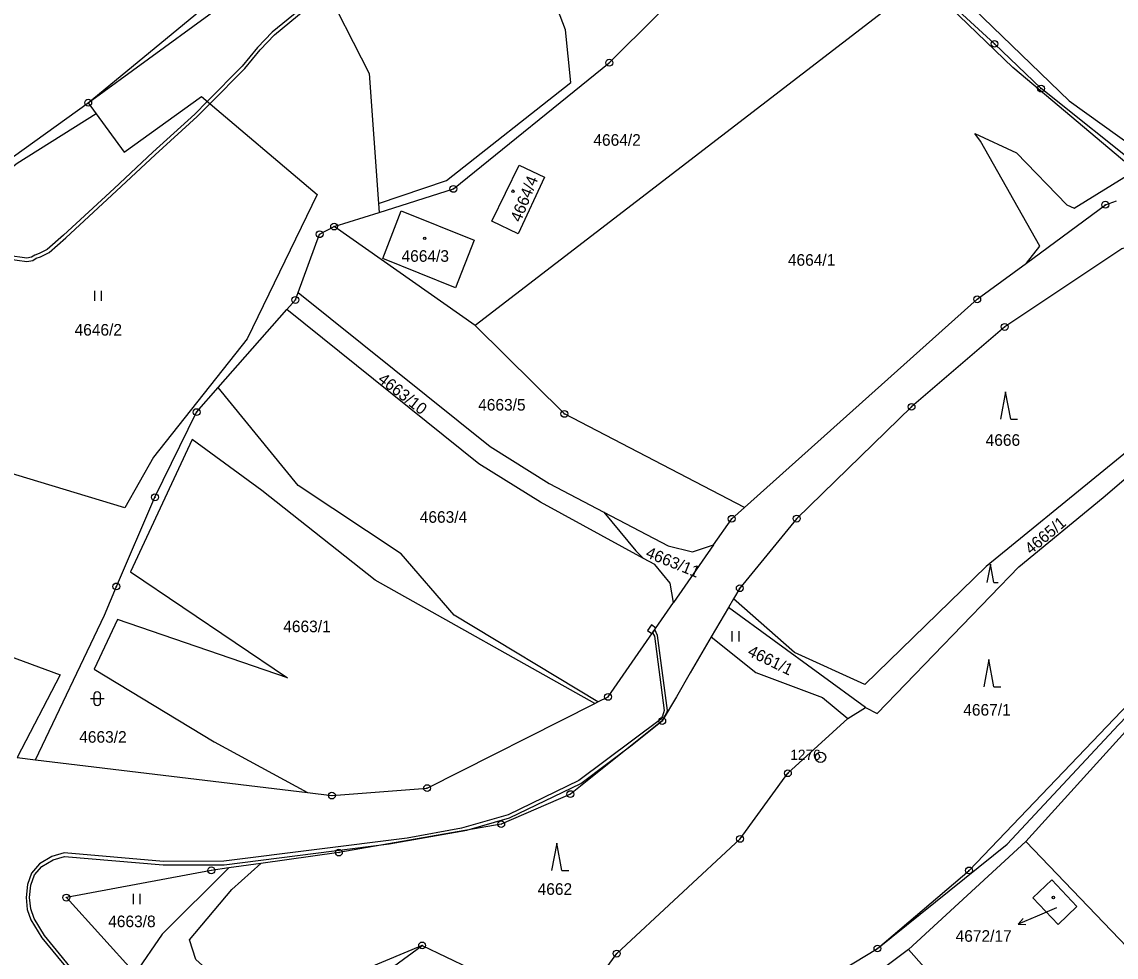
# Model space of a CAD drawing. Extents: x -644096 to -634268, y -1141430 to -1133463.
# Drawn here: x -638516.2 to -638355.8, y -1137978.7 to -1137841.6 of the extents above; entities that cross this region are included whole.
import ezdxf

# ---------------------------------------------------------------- set-up
doc = ezdxf.new("R2010")
doc.units = 0
for name, color, linetype in [('_CIVIL_CONSTRUCTION', 7, 'Continuous'), ('B_Hranice _3D', 7, 'Continuous'), ('M_Svah_Zarez', 7, 'Continuous'), ('spodek_zarez', 7, 'Continuous'), ('svrsek_osa_sjezdy', 7, 'Continuous'), ('svrsek_osa_terminal_VRT', 7, 'Continuous'), ('svrsek_osa_VRT', 7, 'Continuous'), ('svrsek_popisy_VRT', 7, 'Continuous'), ('terminal_VRT', 7, 'Continuous')]:
    doc.layers.add(name, color=color, linetype=linetype)

msp = doc.modelspace()

# ---------------------------------------------------------------- linework, layer by layer
at = {"layer": '_CIVIL_CONSTRUCTION'}
for centre, radius in [((-638373.62, -1137844.78), 0.5), ((-638373.62, -1137844.78), 0.0303), ((-638430.09, -1137847.55), 0.5), ((-638430.09, -1137847.55), 0.0303), ((-638366.8, -1137851.33), 0.5), ((-638366.8, -1137851.33), 0.0303), ((-638506.47, -1137853.41), 0.5), ((-638506.47, -1137853.41), 0.0303), ((-638452.94, -1137866.04), 0.5), ((-638452.94, -1137866.04), 0.0303), ((-638357.37, -1137868.36), 0.5), ((-638357.37, -1137868.36), 0.0303), ((-638470.42, -1137871.56), 0.5), ((-638470.42, -1137871.56), 0.0303), ((-638472.55, -1137872.69), 0.5), ((-638472.55, -1137872.69), 0.0303), ((-638476.1, -1137882.32), 0.5), ((-638476.1, -1137882.32), 0.0303), ((-638376.15, -1137882.23), 0.5), ((-638376.15, -1137882.23), 0.0303), ((-638372.12, -1137886.28), 0.5), ((-638372.12, -1137886.28), 0.0303), ((-638385.78, -1137897.99), 0.5), ((-638490.58, -1137898.77), 0.5), ((-638490.58, -1137898.77), 0.0303), ((-638436.67, -1137899.03), 0.5), ((-638436.67, -1137899.03), 0.0303), ((-638385.78, -1137897.99), 0.0303), ((-638496.69, -1137911.25), 0.5), ((-638496.69, -1137911.25), 0.0303), ((-638412.14, -1137914.4), 0.5), ((-638412.14, -1137914.4), 0.0303), ((-638402.61, -1137914.38), 0.5), ((-638402.61, -1137914.38), 0.0303), ((-638502.34, -1137924.32), 0.5), ((-638502.34, -1137924.32), 0.0303), ((-638410.96, -1137924.58), 0.5), ((-638410.96, -1137924.58), 0.0303), ((-638430.27, -1137940.51), 0.5), ((-638430.27, -1137940.51), 0.0303), ((-638422.33, -1137944.04), 0.5), ((-638422.33, -1137944.04), 0.0303), ((-638399.11, -1137949.37), 0.75), ((-638399.11, -1137949.37), 0.03), ((-638403.91, -1137951.7), 0.5), ((-638403.91, -1137951.7), 0.0303), ((-638456.79, -1137953.88), 0.5), ((-638470.75, -1137954.98), 0.5), ((-638470.75, -1137954.98), 0.0303), ((-638456.79, -1137953.88), 0.0303), ((-638435.79, -1137954.76), 0.5), ((-638435.79, -1137954.76), 0.0303), ((-638445.93, -1137959.17), 0.5), ((-638445.93, -1137959.17), 0.0303), ((-638410.92, -1137961.33), 0.5), ((-638410.92, -1137961.33), 0.0303), ((-638469.72, -1137963.33), 0.5), ((-638469.72, -1137963.33), 0.0303), ((-638488.43, -1137965.94), 0.5), ((-638488.43, -1137965.94), 0.0303), ((-638377.35, -1137965.95), 0.5), ((-638377.35, -1137965.95), 0.0303), ((-638509.67, -1137969.94), 0.5), ((-638509.67, -1137969.94), 0.0303), ((-638457.52, -1137976.95), 0.5), ((-638457.52, -1137976.95), 0.0303), ((-638429, -1137978.15), 0.5), ((-638390.78, -1137977.4), 0.5), ((-638390.78, -1137977.4), 0.0303), ((-638429, -1137978.15), 0.0303)]:
    msp.add_circle(centre, radius, dxfattribs=at)
at = {"layer": 'B_Hranice _3D'}
for points in [[(-638521.17, -1137875.9), (-638515.47, -1137876.7), (-638514.58, -1137876.52), (-638514.08, -1137876.2), (-638513.46, -1137875.99), (-638512.2, -1137875.37), (-638509.77, -1137873.23), (-638502.31, -1137866.35), (-638496.64, -1137861.04), (-638490.51, -1137855.45), (-638488.63, -1137853.55), (-638483.51, -1137848.37), (-638481.28, -1137845.68), (-638479.14, -1137843.44), (-638472.69, -1137838.1)], [(-638473.01, -1137837.72), (-638479.48, -1137843.08), (-638481.66, -1137845.34), (-638483.89, -1137848.03), (-638489.01, -1137853.23), (-638490.85, -1137855.09), (-638496.98, -1137860.68), (-638502.65, -1137865.99), (-638510.11, -1137872.85), (-638512.48, -1137874.95), (-638513.64, -1137875.53), (-638514.3, -1137875.74), (-638514.78, -1137876.04), (-638515.49, -1137876.2), (-638521.07, -1137875.4)], [(-638507.39, -1137982.19), (-638512.86, -1137975.51), (-638514.41, -1137972.98), (-638514.9, -1137971.57), (-638515.06, -1137969.94), (-638514.89, -1137968.11), (-638514.35, -1137966.62), (-638513.28, -1137965.37), (-638511.62, -1137964.39), (-638509.95, -1137963.89), (-638495.47, -1137965.12), (-638486.53, -1137965.11), (-638462.34, -1137962.04), (-638450.99, -1137960.05), (-638444.71, -1137958.26), (-638434.27, -1137953.19), (-638426.71, -1137947.52), (-638422.33, -1137944.04), (-638421.64, -1137942.86), (-638421.56, -1137942.53), (-638423, -1137931.49), (-638423.42, -1137930.64), (-638423.74, -1137931.11), (-638423.48, -1137931.63), (-638422.06, -1137942.49), (-638422.28, -1137943.35), (-638422.6, -1137943.83), (-638434.53, -1137952.77), (-638444.89, -1137957.8), (-638451.77, -1137959.76), (-638459.72, -1137961.2), (-638486.57, -1137964.61), (-638495.45, -1137964.62), (-638510.01, -1137963.39), (-638511.82, -1137963.93), (-638513.6, -1137964.99), (-638514.79, -1137966.36), (-638515.39, -1137968.01), (-638515.56, -1137969.94), (-638515.4, -1137971.67), (-638514.87, -1137973.2), (-638513.26, -1137975.81), (-638507.77, -1137982.53)]]:
    msp.add_lwpolyline(points, dxfattribs=at)
msp.add_lwpolyline([(-638423.92, -1137929.96), (-638424.49, -1137930.78), (-638423.83, -1137931.24), (-638423.74, -1137931.11), (-638423.42, -1137930.64), (-638423.26, -1137930.42)], close=True, dxfattribs=at)
at = {"layer": 'M_Svah_Zarez'}
for centre in [(-638444.22, -1137866.38), (-638457.14, -1137873.3), (-638364.98, -1137969.92)]:
    msp.add_circle(centre, 0.175, dxfattribs=at)
at = {"layer": 'spodek_zarez'}
msp.add_circle((-638683.07, -1137056.85), 1378.08, dxfattribs=at)
at = {"layer": 'svrsek_osa_sjezdy'}
for p, q in [((-638505.51, -1137882.47), (-638505.51, -1137880.97)), ((-638504.51, -1137882.47), (-638504.51, -1137880.97)), ((-638372, -1137895.81), (-638372.75, -1137899.81)), ((-638371.25, -1137899.81), (-638372, -1137895.81)), ((-638371.25, -1137899.81), (-638370.25, -1137899.81)), ((-638374.23, -1137921.08), (-638374.73, -1137923.76)), ((-638373.73, -1137923.76), (-638374.23, -1137921.08)), ((-638373.73, -1137923.76), (-638373.06, -1137923.76)), ((-638412.06, -1137932.38), (-638412.06, -1137930.88)), ((-638411.06, -1137932.38), (-638411.06, -1137930.88)), ((-638374.45, -1137935.04), (-638375.2, -1137939.04)), ((-638373.7, -1137939.04), (-638374.45, -1137935.04)), ((-638373.7, -1137939.04), (-638372.7, -1137939.04)), ((-638506.15, -1137940.77), (-638504.15, -1137940.77)), ((-638505.65, -1137940.27), (-638505.65, -1137941.27)), ((-638504.65, -1137941.27), (-638504.65, -1137940.27)), ((-638437.79, -1137961.95), (-638438.54, -1137965.95)), ((-638437.04, -1137965.95), (-638437.79, -1137961.95)), ((-638437.04, -1137965.95), (-638436.04, -1137965.95)), ((-638499.83, -1137970.9), (-638499.83, -1137969.4)), ((-638498.83, -1137970.9), (-638498.83, -1137969.4))]:
    msp.add_line(p, q, dxfattribs=at)
for centre, start, end in [((-638505.15, -1137940.27), 0, 180), ((-638505.15, -1137941.27), 180, 359.9879)]:
    msp.add_arc(centre, 0.5, start, end, dxfattribs=at)
at = {"layer": 'svrsek_osa_terminal_VRT'}
msp.add_arc((-642050.26, -1145189.6), 8802.25, 41.413152, 75.317049, dxfattribs=at)
at = {"layer": 'svrsek_popisy_VRT'}
for p, q in [((-638367.37, -1137972.66), (-638370.13, -1137973.83)), ((-638364.54, -1137971.45), (-638367.37, -1137972.66)), ((-638370.13, -1137973.83), (-638369.41, -1137972.98)), ((-638370.13, -1137973.83), (-638369.02, -1137973.9))]:
    msp.add_line(p, q, dxfattribs=at)
at = {"layer": 'terminal_VRT'}
for p, q in [((-638506.47, -1137853.41), (-638505.3, -1137855.02)), ((-638463.93, -1137868.16), (-638463.84, -1137869.48)), ((-638470.42, -1137871.56), (-638463.84, -1137869.48)), ((-638449.76, -1137886.06), (-638470.42, -1137871.56)), ((-638487.42, -1137895.18), (-638477.35, -1137883.74)), ((-638414.79, -1137918.22), (-638420.67, -1137926.68)), ((-638411.88, -1137926.15), (-638412.62, -1137927.42)), ((-638412.62, -1137927.42), (-638415.13, -1137931.71)), ((-638392.51, -1137942.06), (-638412.62, -1137927.42)), ((-638432.23, -1137941.5), (-638431.76, -1137941.26)), ((-638395.12, -1137943.66), (-638392.51, -1137942.06)), ((-638353, -1137944.02), (-638369.01, -1137961.73)), ((-638516.88, -1137949.41), (-638514.22, -1137949.73)), ((-638514.22, -1137949.73), (-638474.34, -1137954.55)), ((-638369.01, -1137961.73), (-638386.21, -1137977.55)), ((-638353.04, -1137978.38), (-638369.01, -1137961.73)), ((-638481.15, -1137964.92), (-638485.84, -1137965.58)), ((-638370.44, -1137995.27), (-638386.21, -1137977.55))]:
    msp.add_line(p, q, dxfattribs=at)
for points in [[(-638506.47, -1137853.41), (-638487.64, -1137837.87), (-638468.94, -1137823.67), (-638445.91, -1137810.17), (-638435.75, -1137803.31), (-638427.85, -1137794.61), (-638415.69, -1137785.61), (-638398.46, -1137766.07), (-638379.16, -1137751.9), (-638373.61, -1137743.52), (-638368.43, -1137730.7)], [(-638344.04, -1137766.13), (-638374, -1137802.91), (-638384.42, -1137817.03), (-638388.93, -1137825.52), (-638387.92, -1137828.7), (-638362.69, -1137853.13), (-638350.74, -1137861.69)], [(-638463.93, -1137868.16), (-638453.95, -1137864.79), (-638435.74, -1137850.45), (-638436.51, -1137842.72), (-638441.46, -1137829.74), (-638428.98, -1137821.7), (-638419.58, -1137835.33), (-638416.06, -1137833.57)], [(-638351.5, -1137863.53), (-638366.8, -1137851.33), (-638373.62, -1137844.78), (-638391.17, -1137828.64), (-638394.19, -1137825.86)], [(-638506.47, -1137853.41), (-638479.92, -1137834.04), (-638474.68, -1137830.63)], [(-638463.84, -1137869.48), (-638452.94, -1137866.04), (-638430.09, -1137847.55), (-638416.06, -1137833.57)], [(-638472.35, -1137835.21), (-638465.27, -1137849.15), (-638463.93, -1137868.16)], [(-638368.95, -1137876.91), (-638366.97, -1137874.42), (-638375.67, -1137859.04), (-638376.5, -1137857.91), (-638370.4, -1137860.75), (-638363.02, -1137868.39), (-638361.93, -1137868.89), (-638352.98, -1137863.36), (-638370.92, -1137848.24), (-638384.1, -1137835.56), (-638449.76, -1137886.06)], [(-638505.3, -1137855.02), (-638501.19, -1137860.65), (-638489.86, -1137852.51), (-638472.91, -1137866.88), (-638483.19, -1137888.01), (-638496.88, -1137905.36), (-638501.1, -1137912.81), (-638529.4, -1137904.24), (-638544.69, -1137900.99), (-638562.17, -1137893.35)], [(-638549.86, -1137885.7), (-638531.86, -1137871.67), (-638506.47, -1137853.41)], [(-638505.3, -1137855.02), (-638516.87, -1137862.32), (-638524.34, -1137868.14), (-638527.98, -1137875.8), (-638526.22, -1137895.82), (-638532.16, -1137897.94), (-638555.38, -1137890.09), (-638562.17, -1137893.35)], [(-638447.3, -1137870.78), (-638443.31, -1137862.55), (-638439.6, -1137864.3), (-638443.42, -1137872.65), (-638447.3, -1137870.78)], [(-638368.95, -1137876.91), (-638357.37, -1137868.36), (-638355.74, -1137867.78)], [(-638463.29, -1137876.27), (-638460.6, -1137869.26), (-638449.9, -1137873.56), (-638452.62, -1137880.56), (-638463.29, -1137876.27)], [(-638331.36, -1137871.59), (-638338.86, -1137870.05), (-638354.95, -1137874.85), (-638372.12, -1137886.28), (-638385.78, -1137897.99), (-638402.61, -1137914.38), (-638410.96, -1137924.58), (-638411.88, -1137926.15)], [(-638475.69, -1137881.22), (-638472.55, -1137872.69), (-638470.42, -1137871.56)], [(-638410.27, -1137912.73), (-638376.15, -1137882.23), (-638368.95, -1137876.91)], [(-638323.11, -1137879.17), (-638374.86, -1137921.39), (-638392.64, -1137938.72), (-638402.96, -1137934), (-638411.88, -1137926.15)], [(-638477.35, -1137883.74), (-638476.1, -1137882.32), (-638475.69, -1137881.22)], [(-638475.69, -1137881.22), (-638447.53, -1137903.83), (-638438.92, -1137909.24), (-638430.88, -1137913.42)], [(-638425.05, -1137920.21), (-638440.17, -1137911.97), (-638449.21, -1137906.33), (-638477.35, -1137883.74)], [(-638392.51, -1137942.06), (-638390.84, -1137942.93), (-638370.03, -1137921.44), (-638357.69, -1137911.27), (-638334.06, -1137891.06), (-638322.59, -1137883.2)], [(-638410.27, -1137912.73), (-638436.67, -1137899.03), (-638449.76, -1137886.06)], [(-638514.22, -1137949.73), (-638504.06, -1137928.53), (-638502.34, -1137924.32), (-638496.69, -1137911.25), (-638490.58, -1137898.77), (-638487.42, -1137895.18)], [(-638431.76, -1137941.26), (-638452.82, -1137928.55), (-638460.61, -1137919.52), (-638475.69, -1137909.52), (-638487.42, -1137895.18)], [(-638390.78, -1137977.4), (-638377.35, -1137965.95), (-638347.58, -1137934.85), (-638331.44, -1137913.57), (-638316, -1137900.25)], [(-638390.78, -1137977.4), (-638371.77, -1137962.08), (-638355.46, -1137944.6), (-638337.74, -1137926.24), (-638330.94, -1137916.68), (-638315.92, -1137901.5)], [(-638432.23, -1137941.5), (-638464.43, -1137923.41), (-638481.02, -1137910.27), (-638491.25, -1137902.8), (-638500.25, -1137922.19), (-638477.25, -1137937.7), (-638502.17, -1137929.18), (-638505.61, -1137936.46), (-638487.99, -1137947.11), (-638474.34, -1137954.55)], [(-638580.28, -1137922.56), (-638577.19, -1137912.71), (-638510.6, -1137937.27), (-638516.88, -1137949.41)], [(-638430.88, -1137913.42), (-638426.22, -1137919.12), (-638425.05, -1137920.21)], [(-638430.88, -1137913.42), (-638421.44, -1137918.35), (-638417.87, -1137919.23), (-638414.79, -1137918.22)], [(-638414.79, -1137918.22), (-638412.14, -1137914.4), (-638410.27, -1137912.73)], [(-638420.67, -1137926.68), (-638421.17, -1137923.82), (-638423.43, -1137921.09), (-638425.05, -1137920.21)], [(-638431.76, -1137941.26), (-638430.27, -1137940.51), (-638420.67, -1137926.68)], [(-638415.13, -1137931.71), (-638418.21, -1137936.98), (-638420.25, -1137940.48), (-638422.33, -1137944.04), (-638435.79, -1137954.76), (-638445.93, -1137959.17), (-638469.72, -1137963.33), (-638481.15, -1137964.92)], [(-638415.13, -1137931.71), (-638408.63, -1137936.93), (-638398.84, -1137940.6), (-638395.12, -1137943.66)], [(-638474.34, -1137954.55), (-638470.75, -1137954.98), (-638456.79, -1137953.88), (-638432.23, -1137941.5)], [(-638441.6, -1137992.52), (-638435.94, -1137987.72), (-638429, -1137978.15), (-638410.92, -1137961.33), (-638403.91, -1137951.7), (-638395.12, -1137943.66)], [(-638485.84, -1137965.58), (-638488.43, -1137965.94), (-638509.67, -1137969.94), (-638499.57, -1137981.08)], [(-638485.84, -1137965.58), (-638495.65, -1137975.28), (-638499.57, -1137981.08)], [(-638457.52, -1137976.95), (-638481.7, -1137987.07), (-638490.69, -1137979), (-638491.61, -1137976.15), (-638485.44, -1137968.76), (-638481.15, -1137964.92)], [(-638368.02, -1137969.96), (-638365.24, -1137967.34), (-638361.53, -1137971.26), (-638364.29, -1137973.9), (-638368.02, -1137969.96)], [(-638482.32, -1137996.95), (-638476.51, -1137990.87), (-638457.52, -1137976.95)], [(-638457.52, -1137976.95), (-638450.59, -1137980.26), (-638441.6, -1137992.52)], [(-638430.2, -1138014.78), (-638415.41, -1138000), (-638395.86, -1137980.47), (-638390.78, -1137977.4)], [(-638386.21, -1137977.55), (-638395.15, -1137984.22), (-638404.58, -1137992.96)]]:
    msp.add_lwpolyline(points, dxfattribs=at)

# ---------------------------------------------------------------- texts
at = {"layer": '_CIVIL_CONSTRUCTION'}
msp.add_text('1276', height=1.5, dxfattribs=at).set_placement((-638403.56, -1137949.75))
at = {"layer": 'svrsek_osa_VRT'}
for s, p in [('4664/2', (-638432.42, -1137859.72)), ('4664/3', (-638460.54, -1137876.73)), ('4664/1', (-638403.91, -1137877.31)), ('4646/2', (-638508.47, -1137887.55)), ('4663/5', (-638449.31, -1137898.54)), ('4666', (-638374.92, -1137903.71)), ('4663/4', (-638457.87, -1137914.99)), ('4663/1', (-638477.88, -1137931.03)), ('4667/1', (-638378.2, -1137943.26)), ('4663/2', (-638507.79, -1137947.23)), ('4662', (-638440.59, -1137969.53)), ('4663/8', (-638503.54, -1137974.27)), ('4672/17', (-638379.32, -1137976.41))]:
    msp.add_text(s, height=1.7, dxfattribs=at).set_placement(p)
for s, rotation, p in [('4664/4', 68, (-638443.09, -1137871.03)), ('4663/10', 322, (-638464.13, -1137894.2)), ('4665/1', 40, (-638368.29, -1137919.72)), ('4663/11', 338, (-638424.88, -1137920)), ('4661/1', 334, (-638409.95, -1137934.37))]:
    msp.add_text(s, height=1.7, rotation=rotation, dxfattribs=at).set_placement(p)

doc.saveas('drawing.dxf')
